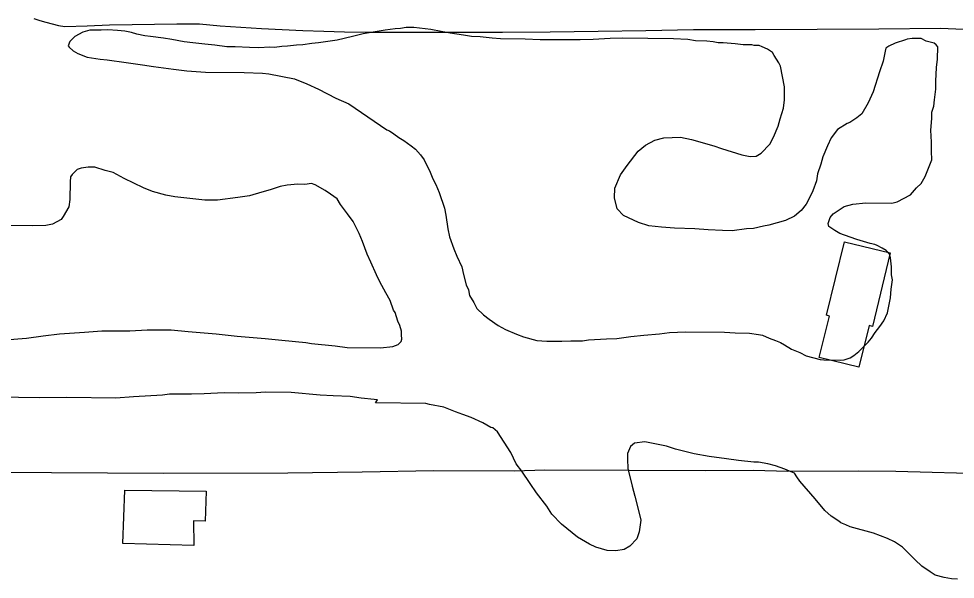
# Model space of a CAD drawing. Extents: x 3329332 to 3367211, y 631066 to 656469.
# Drawn here: x 3351117 to 3352177, y 653476 to 654110 of the extents above; entities that cross this region are included whole.
import ezdxf

# ---------------------------------------------------------------- set-up
doc = ezdxf.new("R2010")
doc.units = 0
for name, color, linetype in [('V-BLDG-OTLN', 7, 'Continuous'), ('V-SITE-VEGE', 7, 'Continuous'), ('V-TOPO-SHOR', 7, 'Continuous')]:
    doc.layers.add(name, color=color, linetype=linetype)

msp = doc.modelspace()

# ---------------------------------------------------------------- linework, layer by layer
at = {"layer": 'V-BLDG-OTLN'}
for points in [[(3352103.6, 653845.3), (3352083.3, 653762.2), (3352079.5, 653763.1), (3352068, 653716.1), (3352023.2, 653727.1), (3352034.7, 653773.9), (3352031.5, 653774.7), (3352051.8, 653857.9)], [(3351234.9, 653516.3), (3351237.1, 653577), (3351329.4, 653575.8), (3351328, 653541.7), (3351315, 653542), (3351315.2, 653514.2)]]:
    msp.add_lwpolyline(points, close=True, dxfattribs=at)
at = {"layer": 'V-SITE-VEGE'}
for p, q in [((3351555.7, 654100.4), (3351549.4, 654099.3)), ((3351564.2, 654100.3), (3351555.7, 654100.4)), ((3351180.7, 654090.3), (3351175, 654084.7)), ((3351189.8, 654095.3), (3351180.7, 654090.3)), ((3351197.8, 654097.5), (3351189.8, 654095.3)), ((3351210.3, 654097.3), (3351197.8, 654097.5)), ((3351218.2, 654097.8), (3351210.3, 654097.3)), ((3351228.9, 654097.1), (3351218.2, 654097.8)), ((3351237.4, 654096.4), (3351228.9, 654097.1)), ((3351244.8, 654094.6), (3351237.4, 654096.4)), ((3351251, 654092.9), (3351244.8, 654094.6)), ((3351260, 654091), (3351251, 654092.9)), ((3351266.2, 654090.4), (3351260, 654091)), ((3351280.9, 654088.5), (3351266.2, 654090.4)), ((3351495, 654090.4), (3351477.4, 654086.1)), ((3351506.9, 654093.1), (3351495, 654090.4)), ((3351531.9, 654097.3), (3351506.9, 654093.1)), ((3351543.2, 654098.8), (3351531.9, 654097.3)), ((3351549.4, 654099.3), (3351543.2, 654098.8)), ((3351583.4, 654098.3), (3351564.2, 654100.3)), ((3351595.3, 654095.9), (3351583.4, 654098.3)), ((3351605.4, 654094.1), (3351595.3, 654095.9)), ((3351620.7, 654091.6), (3351605.4, 654094.1)), ((3351629.7, 654090.4), (3351620.7, 654091.6)), ((3351639.3, 654089.7), (3351629.7, 654090.4)), ((3351652.9, 654088.4), (3351639.3, 654089.7)), ((3351175, 654084.7), (3351173.2, 654079.7)), ((3351173.2, 654079.7), (3351174.3, 654078)), ((3351290.5, 654086.7), (3351280.9, 654088.5)), ((3351304.6, 654084.3), (3351290.5, 654086.7)), ((3351314.3, 654083), (3351304.6, 654084.3)), ((3351327.8, 654081.7), (3351314.3, 654083)), ((3351339.1, 654080.4), (3351327.8, 654081.7)), ((3351352.7, 654078.6), (3351339.1, 654080.4)), ((3351421.2, 654079.4), (3351415, 654078.9)), ((3351431.4, 654080.4), (3351421.2, 654079.4)), ((3351438.8, 654080.9), (3351431.4, 654080.4)), ((3351449, 654082.5), (3351438.8, 654080.9)), ((3351456.4, 654082.9), (3351449, 654082.5)), ((3351477.4, 654086.1), (3351456.4, 654082.9)), ((3351662.5, 654087.7), (3351652.9, 654088.4)), ((3351690.3, 654087.4), (3351662.5, 654087.7)), ((3351707.2, 654086.6), (3351690.3, 654087.4)), ((3351732.2, 654086.3), (3351707.2, 654086.6)), ((3351752.5, 654086.6), (3351732.2, 654086.3)), ((3351767.3, 654087), (3351752.5, 654086.6)), ((3351786.5, 654087.9), (3351767.3, 654087)), ((3351800.1, 654088.3), (3351786.5, 654087.9)), ((3351858.4, 654087.5), (3351800.1, 654088.3)), ((3351874.3, 654086.8), (3351858.4, 654087.5)), ((3351883.3, 654085.5), (3351874.3, 654086.8)), ((3351895.8, 654084.8), (3351883.3, 654085.5)), ((3351903.1, 654084.2), (3351895.8, 654084.8)), ((3351908.8, 654083), (3351903.1, 654084.2)), ((3351914.4, 654082.9), (3351908.8, 654083)), ((3351923.5, 654082.2), (3351914.4, 654082.9)), ((3351928, 654082.1), (3351923.5, 654082.2)), ((3351937.1, 654080.9), (3351928, 654082.1)), ((3351946.7, 654080.8), (3351937.1, 654080.9)), ((3351949.5, 654080.2), (3351946.7, 654080.8)), ((3351955.2, 654080.1), (3351949.5, 654080.2)), ((3351958.5, 654078.4), (3351955.2, 654080.1)), ((3352101.8, 654079.4), (3352098.4, 654077.2)), ((3352109.2, 654082.7), (3352101.8, 654079.4)), ((3352120.6, 654086.5), (3352109.2, 654082.7)), ((3352122.8, 654087.1), (3352120.6, 654086.5)), ((3352128.5, 654088.1), (3352122.8, 654087.1)), ((3352138.7, 654088), (3352128.5, 654088.1)), ((3352144.3, 654085.1), (3352138.7, 654088)), ((3352153.4, 654082.7), (3352144.3, 654085.1)), ((3352155.6, 654081), (3352153.4, 654082.7)), ((3352157.3, 654078.7), (3352155.6, 654081)), ((3351174.3, 654078), (3351178.8, 654073.9)), ((3351178.8, 654073.9), (3351183.9, 654071)), ((3351183.9, 654071), (3351194.6, 654066.9)), ((3351362.3, 654078.4), (3351352.7, 654078.6)), ((3351378.2, 654077.7), (3351362.3, 654078.4)), ((3351388.9, 654077.5), (3351378.2, 654077.7)), ((3351401.4, 654078), (3351388.9, 654077.5)), ((3351406.5, 654077.9), (3351401.4, 654078)), ((3351415, 654078.9), (3351406.5, 654077.9)), ((3351964.7, 654076), (3351958.5, 654078.4)), ((3351967, 654074.3), (3351964.7, 654076)), ((3351970.4, 654072), (3351967, 654074.3)), ((3351972, 654068.6), (3351970.4, 654072)), ((3351977.6, 654060.6), (3351972, 654068.6)), ((3352097.8, 654073.8), (3352095.4, 654062.5)), ((3352098.4, 654077.2), (3352097.8, 654073.8)), ((3352157.1, 654064.6), (3352157.3, 654078.7)), ((3351194.6, 654066.9), (3351209.3, 654064.5)), ((3351209.3, 654064.5), (3351217.2, 654063.8)), ((3351217.2, 654063.8), (3351238.7, 654060.7)), ((3351238.7, 654060.7), (3351257.3, 654058.2)), ((3351257.3, 654058.2), (3351269.8, 654056.4)), ((3351979.2, 654056.6), (3351977.6, 654060.6)), ((3352095.4, 654062.5), (3352091.2, 654050.1)), ((3352155.9, 654055), (3352157.1, 654064.6)), ((3351269.8, 654056.4), (3351292.4, 654053.3)), ((3351292.4, 654053.3), (3351307.6, 654051.4)), ((3351307.6, 654051.4), (3351328.6, 654050)), ((3351328.6, 654050), (3351372.2, 654049.4)), ((3351372.2, 654049.4), (3351393.1, 654048.6)), ((3351393.1, 654048.6), (3351400.4, 654048)), ((3351400.4, 654048), (3351429.3, 654042.5)), ((3351984, 654033.3), (3351979.2, 654056.6)), ((3352091.2, 654050.1), (3352084.2, 654027.5)), ((3352155.1, 654039.7), (3352155.9, 654055)), ((3351429.3, 654042.5), (3351443.3, 654036.7)), ((3352155, 654030.6), (3352155.1, 654039.7)), ((3351443.3, 654036.7), (3351456.3, 654030.8)), ((3351456.3, 654030.8), (3351476, 654020.4)), ((3351983.8, 654018.6), (3351984, 654033.3)), ((3352084.2, 654027.5), (3352078.4, 654015.2)), ((3352153.7, 654018.7), (3352155, 654030.6)), ((3351476, 654020.4), (3351490.6, 654014)), ((3351982.6, 654009), (3351983.8, 654018.6)), ((3352153, 654011.4), (3352153.7, 654018.7)), ((3351490.6, 654014), (3351533.8, 653984.6)), ((3351979, 653997.1), (3351982.6, 654009)), ((3352078.4, 654015.2), (3352071.4, 654002.8)), ((3352150.7, 654004.6), (3352153, 654011.4)), ((3351976.7, 653988.7), (3351979, 653997.1)), ((3352065.7, 653998.3), (3352057.7, 653992.8)), ((3352071.4, 654002.8), (3352065.7, 653998.3)), ((3352149.3, 653984.3), (3352150.6, 653997.3)), ((3352150.6, 653997.3), (3352150.7, 654004.6)), ((3351533.8, 653984.6), (3351536.7, 653983.4)), ((3351971.4, 653976.3), (3351976.7, 653988.7)), ((3352044, 653985), (3352036.5, 653975.5)), ((3352054.8, 653991.7), (3352044, 653985)), ((3352057.7, 653992.8), (3352054.8, 653991.7)), ((3352150.3, 653970.7), (3352149.3, 653984.3)), ((3351536.7, 653983.4), (3351541.7, 653980)), ((3351541.7, 653980), (3351547.3, 653975.9)), ((3351547.3, 653975.9), (3351552.9, 653972.5)), ((3351837.2, 653972.9), (3351847.4, 653975.6)), ((3351847.4, 653975.6), (3351866.1, 653976.5)), ((3351866.1, 653976.5), (3351878.5, 653973.5)), ((3351878.5, 653973.5), (3351903.9, 653966.4)), ((3351967.4, 653968.4), (3351971.4, 653976.3)), ((3352036.5, 653975.5), (3352032.5, 653966.5)), ((3351552.9, 653972.5), (3351561.4, 653966.7)), ((3351561.4, 653966.7), (3351566.4, 653962.7)), ((3351566.4, 653962.7), (3351572, 653956.4)), ((3351818.4, 653960.6), (3351826.4, 653967.3)), ((3351826.4, 653967.3), (3351837.2, 653972.9)), ((3351903.9, 653966.4), (3351912.4, 653963.4)), ((3351912.4, 653963.4), (3351935.5, 653956.4)), ((3351957.6, 653958.3), (3351967.4, 653968.4)), ((3352032.5, 653966.5), (3352027.2, 653954.1)), ((3352150.1, 653960.5), (3352150.3, 653970.7)), ((3351572, 653956.4), (3351575.9, 653950.7)), ((3351805.7, 653944.4), (3351818.4, 653960.6)), ((3351935.5, 653956.4), (3351945.1, 653954.5)), ((3351945.1, 653954.5), (3351951.9, 653955)), ((3351951.9, 653955), (3351957.6, 653958.3)), ((3352027.2, 653954.1), (3352024.8, 653945.6)), ((3352150.6, 653950.8), (3352150.1, 653960.5)), ((3351187.9, 653941.3), (3351183.4, 653939.7)), ((3351195.9, 653942.4), (3351187.9, 653941.3)), ((3351203.2, 653942.3), (3351195.9, 653942.4)), ((3351215.1, 653938.7), (3351203.2, 653942.3)), ((3351575.9, 653950.7), (3351580.3, 653942.1)), ((3351580.3, 653942.1), (3351582, 653938.7)), ((3351798.2, 653933.7), (3351805.7, 653944.4)), ((3352024.8, 653945.6), (3352021.3, 653934.9)), ((3352143, 653931.7), (3352150.6, 653950.8)), ((3351175.9, 653931.3), (3351175.3, 653925.6)), ((3351177.6, 653934.1), (3351175.9, 653931.3)), ((3351183.4, 653939.7), (3351177.6, 653934.1)), ((3351224.1, 653936.4), (3351215.1, 653938.7)), ((3351236.5, 653929.4), (3351224.1, 653936.4)), ((3351582, 653938.7), (3351585.8, 653929)), ((3351791.8, 653918.5), (3351798.2, 653933.7)), ((3352021.3, 653934.9), (3352020.1, 653927)), ((3352138.4, 653923.8), (3352143, 653931.7)), ((3351175.3, 653925.6), (3351175, 653905.8)), ((3351258.4, 653918.9), (3351236.5, 653929.4)), ((3351413, 653920.4), (3351401.6, 653916.6)), ((3351421, 653922), (3351413, 653920.4)), ((3351432.9, 653923), (3351421, 653922)), ((3351440.8, 653922.9), (3351432.9, 653923)), ((3351448.7, 653923.9), (3351440.8, 653922.9)), ((3351452.7, 653922.2), (3351448.7, 653923.9)), ((3351463.9, 653915.8), (3351452.7, 653922.2)), ((3351585.8, 653929), (3351589.1, 653922.7)), ((3351589.1, 653922.7), (3351593, 653913.6)), ((3352020.1, 653927), (3352016, 653915.7)), ((3352133.2, 653918.8), (3352138.4, 653923.8)), ((3351268.6, 653914.8), (3351258.4, 653918.9)), ((3351283.8, 653910.7), (3351268.6, 653914.8)), ((3351294, 653908.9), (3351283.8, 653910.7)), ((3351378.3, 653910.1), (3351365.3, 653908)), ((3351392.5, 653913.9), (3351378.3, 653910.1)), ((3351401.6, 653916.6), (3351392.5, 653913.9)), ((3351470.1, 653911.8), (3351463.9, 653915.8)), ((3351477.4, 653906.6), (3351470.1, 653911.8)), ((3351593, 653913.6), (3351599, 653896)), ((3351791.6, 653907.8), (3351791.8, 653918.5)), ((3352016, 653915.7), (3352013, 653909)), ((3352111.5, 653903.2), (3352126.3, 653910.9)), ((3352126.3, 653910.9), (3352133.2, 653918.8)), ((3351175, 653905.8), (3351173.8, 653897.3)), ((3351314.3, 653906.4), (3351294, 653908.9)), ((3351327.9, 653905.1), (3351314.3, 653906.4)), ((3351342, 653904.9), (3351327.9, 653905.1)), ((3351365.3, 653908), (3351342, 653904.9)), ((3351481.3, 653900.3), (3351477.4, 653906.6)), ((3351489.1, 653889.5), (3351481.3, 653900.3)), ((3351794.3, 653895.3), (3351791.6, 653907.8)), ((3352008.4, 653900.5), (3352002.7, 653893.2)), ((3352013, 653909), (3352008.4, 653900.5)), ((3352051.4, 653897.7), (3352061.1, 653900.4)), ((3352061.1, 653900.4), (3352075.8, 653901.9)), ((3352075.8, 653901.9), (3352105.2, 653901.6)), ((3352105.2, 653901.6), (3352111.5, 653903.2)), ((3351173.8, 653897.3), (3351167.4, 653886.7)), ((3351495.8, 653880.9), (3351489.1, 653889.5)), ((3351599, 653896), (3351600.6, 653888.1)), ((3351801.6, 653887.8), (3351794.3, 653895.3)), ((3352002.7, 653893.2), (3351995.2, 653887.1)), ((3352035.4, 653885.5), (3352038.8, 653889.4)), ((3352038.8, 653889.4), (3352051.4, 653897.7)), ((3351155.4, 653877.8), (3351148, 653876.2)), ((3351165.1, 653883.3), (3351155.4, 653877.8)), ((3351167.4, 653886.7), (3351165.1, 653883.3)), ((3351502.4, 653867.2), (3351495.8, 653880.9)), ((3351600.6, 653888.1), (3351602.7, 653872.7)), ((3351818.5, 653879.7), (3351801.6, 653887.8)), ((3351830.3, 653876.1), (3351818.5, 653879.7)), ((3351985, 653882.1), (3351966.2, 653876.7)), ((3351995.2, 653887.1), (3351985, 653882.1)), ((3352033.1, 653878.7), (3352035.4, 653885.5)), ((3352034.1, 653875.3), (3352033.1, 653878.7)), ((3351133.3, 653875.8), (3351099.9, 653876.2)), ((3351148, 653876.2), (3351133.3, 653875.8)), ((3351506.2, 653858.1), (3351502.4, 653867.2)), ((3351602.7, 653872.7), (3351604.8, 653863.7)), ((3351844.5, 653874.3), (3351830.3, 653876.1)), ((3351859.2, 653873.5), (3351844.5, 653874.3)), ((3351882.4, 653872.7), (3351859.2, 653873.5)), ((3351897.6, 653871.3), (3351882.4, 653872.7)), ((3351913.5, 653870.6), (3351897.6, 653871.3)), ((3351924.8, 653870.4), (3351913.5, 653870.6)), ((3351940.7, 653872.5), (3351924.8, 653870.4)), ((3351948.6, 653873), (3351940.7, 653872.5)), ((3351960, 653875.7), (3351948.6, 653873)), ((3351966.2, 653876.7), (3351960, 653875.7)), ((3352040.9, 653870.7), (3352034.1, 653875.3)), ((3352046.5, 653867.2), (3352040.9, 653870.7)), ((3352058.3, 653863.1), (3352046.5, 653867.2)), ((3351511.7, 653843.9), (3351506.2, 653858.1)), ((3351604.8, 653863.7), (3351609.7, 653850)), ((3352065.7, 653860.7), (3352058.3, 653863.1)), ((3352080.9, 653856), (3352065.7, 653860.7)), ((3351609.7, 653850), (3351613, 653841.5)), ((3352086, 653854.8), (3352080.9, 653856)), ((3352088.8, 653853.7), (3352086, 653854.8)), ((3352094.4, 653850.8), (3352088.8, 653853.7)), ((3352098.9, 653847.9), (3352094.4, 653850.8)), ((3352102.8, 653843.9), (3352098.9, 653847.9)), ((3351515.6, 653834.8), (3351511.7, 653843.9)), ((3351613, 653841.5), (3351618.5, 653829.5)), ((3352103.9, 653839.9), (3352102.8, 653843.9)), ((3352104.9, 653829.7), (3352103.9, 653839.9)), ((3351522.2, 653820.5), (3351515.6, 653834.8)), ((3351618.5, 653829.5), (3351620.7, 653821)), ((3352104.8, 653820.6), (3352104.9, 653829.7)), ((3351526, 653812.6), (3351522.2, 653820.5)), ((3351620.7, 653821), (3351623.4, 653809.1)), ((3352104.6, 653804.2), (3352105.9, 653814.9)), ((3352105.9, 653814.9), (3352104.8, 653820.6)), ((3351532.7, 653800), (3351526, 653812.6)), ((3351623.4, 653809.1), (3351626.1, 653803.4)), ((3352103.9, 653794.6), (3352104.6, 653804.2)), ((3351537.7, 653791.5), (3351532.7, 653800)), ((3351626.1, 653803.4), (3351627.2, 653797.1)), ((3351627.2, 653797.1), (3351632.2, 653789.1)), ((3352100.3, 653777.6), (3352103.9, 653794.6)), ((3351541.5, 653780.7), (3351537.7, 653791.5)), ((3351632.2, 653789.1), (3351635.5, 653782.3)), ((3351543.2, 653777.8), (3351541.5, 653780.7)), ((3351546.4, 653768.1), (3351543.2, 653777.8)), ((3351635.5, 653782.3), (3351643.3, 653775.4)), ((3351643.3, 653775.4), (3351649.5, 653770.2)), ((3352096.2, 653768.6), (3352100.3, 653777.6)), ((3351548.6, 653763), (3351546.4, 653768.1)), ((3351550.3, 653756.8), (3351548.6, 653763)), ((3351649.5, 653770.2), (3351659.6, 653763.3)), ((3351659.6, 653763.3), (3351668.1, 653758.7)), ((3352086.4, 653755.2), (3352091.6, 653761.9)), ((3352091.6, 653761.9), (3352096.2, 653768.6)), ((3351126.1, 653749), (3351144.8, 653751.6)), ((3351144.8, 653751.6), (3351163.5, 653753.7)), ((3351163.5, 653753.7), (3351191.8, 653755.6)), ((3351191.8, 653755.6), (3351211.1, 653757)), ((3351211.1, 653757), (3351242.8, 653757.2)), ((3351242.8, 653757.2), (3351262.6, 653758.1)), ((3351262.6, 653758.1), (3351289.8, 653758.3)), ((3351289.8, 653758.3), (3351309, 653756.4)), ((3351309, 653756.4), (3351340.7, 653753.7)), ((3351340.7, 653753.7), (3351364.5, 653751.2)), ((3351364.5, 653751.2), (3351396.1, 653748.5)), ((3351550.2, 653752.8), (3351550.3, 653756.8)), ((3351550.7, 653747.7), (3351550.2, 653752.8)), ((3351668.1, 653758.7), (3351680.4, 653753.4)), ((3351680.4, 653753.4), (3351688.3, 653750.5)), ((3351794.2, 653748.6), (3351810.1, 653750.7)), ((3351810.1, 653750.7), (3351824.8, 653752.2)), ((3351824.8, 653752.2), (3351842.4, 653753.7)), ((3351842.4, 653753.7), (3351853.7, 653755.2)), ((3351853.7, 653755.2), (3351871.9, 653756.1)), ((3351871.9, 653756.1), (3351916, 653755.6)), ((3351916, 653755.6), (3351927.9, 653754.9)), ((3351927.9, 653754.9), (3351944.3, 653754.7)), ((3351944.3, 653754.7), (3351954.5, 653752.9)), ((3351954.5, 653752.9), (3351959, 653752.2)), ((3351959, 653752.2), (3351966.3, 653748.7)), ((3352082.4, 653749), (3352086.4, 653755.2)), ((3351101.7, 653747.1), (3351126.1, 653749)), ((3351396.1, 653748.5), (3351414.8, 653746.6)), ((3351414.8, 653746.6), (3351442, 653744)), ((3351442, 653744), (3351448.7, 653742.7)), ((3351448.7, 653742.7), (3351475.3, 653740.1)), ((3351475.3, 653740.1), (3351488.9, 653738.3)), ((3351540.4, 653739.3), (3351546.7, 653741.5)), ((3351546.7, 653741.5), (3351550.1, 653744.9)), ((3351550.1, 653744.9), (3351550.7, 653747.7)), ((3351688.3, 653750.5), (3351703.6, 653746.4)), ((3351703.6, 653746.4), (3351714.9, 653745.6)), ((3351714.9, 653745.6), (3351731.9, 653745.4)), ((3351731.9, 653745.4), (3351742.1, 653745.9)), ((3351742.1, 653745.9), (3351755.1, 653745.7)), ((3351755.1, 653745.7), (3351761.9, 653746.8)), ((3351761.9, 653746.8), (3351782.3, 653748.2)), ((3351782.3, 653748.2), (3351794.2, 653748.6)), ((3351966.3, 653748.7), (3351973.6, 653746.4)), ((3351973.6, 653746.4), (3351979.3, 653744)), ((3351979.3, 653744), (3351983.8, 653741.2)), ((3351983.8, 653741.2), (3351991.6, 653736.5)), ((3352072.1, 653737.8), (3352078.4, 653744.5)), ((3352078.4, 653744.5), (3352082.4, 653749)), ((3351488.9, 653738.3), (3351526.8, 653737.8)), ((3351526.8, 653737.8), (3351540.4, 653739.3)), ((3351991.6, 653736.5), (3352001.2, 653732.5)), ((3352001.2, 653732.5), (3352008.5, 653729)), ((3352058.3, 653726.6), (3352062.3, 653729.4)), ((3352062.3, 653729.4), (3352068.1, 653733.9)), ((3352068.1, 653733.9), (3352072.1, 653737.8)), ((3352008.5, 653729), (3352024.3, 653724.8)), ((3352024.3, 653724.8), (3352028.3, 653724.2)), ((3352028.3, 653724.2), (3352047, 653724)), ((3352047, 653724), (3352051.5, 653724.5)), ((3352051.5, 653724.5), (3352058.3, 653726.6)), ((3351396.5, 653687.9), (3351385.8, 653686.9)), ((3351425.4, 653687.5), (3351396.5, 653687.9)), ((3351458.2, 653684.3), (3351425.4, 653687.5)), ((3351140.5, 653681.5), (3351038, 653682.8)), ((3351171.7, 653681.7), (3351140.5, 653681.5)), ((3351227.1, 653681), (3351171.7, 653681.7)), ((3351247, 653682.4), (3351227.1, 653681)), ((3351279.8, 653684.3), (3351247, 653682.4)), ((3351287.8, 653685.3), (3351279.8, 653684.3)), ((3351312.7, 653685.6), (3351287.8, 653685.3)), ((3351326.9, 653685.9), (3351312.7, 653685.6)), ((3351349.5, 653686.8), (3351326.9, 653685.9)), ((3351365.4, 653686.6), (3351349.5, 653686.8)), ((3351385.8, 653686.9), (3351365.4, 653686.6)), ((3351472.9, 653683.6), (3351458.2, 653684.3)), ((3351492.1, 653682.7), (3351472.9, 653683.6)), ((3351504.6, 653680.9), (3351492.1, 653682.7)), ((3351519.3, 653679.6), (3351504.6, 653680.9)), ((3351523.2, 653679), (3351519.3, 653679.6)), ((3351520.9, 653675.6), (3351523.2, 653679)), ((3351578.1, 653674.9), (3351520.9, 653675.6)), ((3351582.1, 653673.7), (3351578.1, 653674.9)), ((3351598.4, 653670.7), (3351582.1, 653673.7)), ((3351611.4, 653665.4), (3351598.4, 653670.7)), ((3351619.9, 653662.5), (3351611.4, 653665.4)), ((3351629.4, 653659), (3351619.9, 653662.5)), ((3351642.4, 653653.1), (3351629.4, 653659)), ((3351651.4, 653647.9), (3351642.4, 653653.1)), ((3351653.6, 653647.3), (3351651.4, 653647.9)), ((3351659.2, 653642.7), (3351653.6, 653647.3)), ((3351674.2, 653619.3), (3351659.2, 653642.7)), ((3351809.6, 653626.1), (3351806.2, 653618.2)), ((3351814.2, 653630), (3351809.6, 653626.1)), ((3351825.6, 653631.6), (3351814.2, 653630)), ((3351850.4, 653626.8), (3351825.6, 653631.6)), ((3351860.6, 653623.2), (3351850.4, 653626.8)), ((3351680.3, 653606.8), (3351674.2, 653619.3)), ((3351806.2, 653618.2), (3351806.1, 653612)), ((3351881.5, 653617.9), (3351860.6, 653623.2)), ((3351898.4, 653614.8), (3351881.5, 653617.9)), ((3351918.2, 653612.3), (3351898.4, 653614.8)), ((3351686.4, 653598.2), (3351680.3, 653606.8)), ((3351806.1, 653612), (3351806.5, 653601.3)), ((3351931.8, 653610.5), (3351918.2, 653612.3)), ((3351949.3, 653608.5), (3351931.8, 653610.5)), ((3351954.4, 653608.5), (3351949.3, 653608.5)), ((3351965.1, 653606.6), (3351954.4, 653608.5)), ((3351973.6, 653604.3), (3351965.1, 653606.6)), ((3351984.3, 653600.7), (3351973.6, 653604.3)), ((3351695.9, 653584.5), (3351686.4, 653598.2)), ((3351806.5, 653601.3), (3351811.4, 653581.4)), ((3351989.4, 653598.4), (3351984.3, 653600.7)), ((3351995, 653596.1), (3351989.4, 653598.4)), ((3351997.8, 653592.1), (3351995, 653596.1)), ((3352001.1, 653586.9), (3351997.8, 653592.1)), ((3351703.1, 653573.7), (3351695.9, 653584.5)), ((3351811.4, 653581.4), (3351814.6, 653570)), ((3352018.4, 653566.9), (3352001.1, 653586.9)), ((3351714.8, 653558.8), (3351703.1, 653573.7)), ((3351814.6, 653570), (3351818.9, 653552.4)), ((3352029.6, 653553.7), (3352018.4, 653566.9)), ((3351720.4, 653549.7), (3351714.8, 653558.8)), ((3351731.5, 653538.2), (3351720.4, 653549.7)), ((3351818.9, 653552.4), (3351821.1, 653542.8)), ((3352036.8, 653547.4), (3352029.6, 653553.7)), ((3351821.1, 653542.8), (3351819.2, 653529.8)), ((3352045.3, 653541.7), (3352036.8, 653547.4)), ((3352047.5, 653539.9), (3352045.3, 653541.7)), ((3352053.1, 653537.6), (3352047.5, 653539.9)), ((3351749.5, 653523.8), (3351731.5, 653538.2)), ((3351819.2, 653529.8), (3351816.8, 653521.9)), ((3352058.2, 653535.3), (3352053.1, 653537.6)), ((3352084.7, 653528.1), (3352058.2, 653535.3)), ((3352100.5, 653522.3), (3352084.7, 653528.1)), ((3351763, 653515.7), (3351749.5, 653523.8)), ((3351816.8, 653521.9), (3351808.8, 653513.5)), ((3352108.4, 653518.2), (3352100.5, 653522.3)), ((3352117.4, 653512.4), (3352108.4, 653518.2)), ((3351770.3, 653512.2), (3351763, 653515.7)), ((3351783.3, 653508.7), (3351770.3, 653512.2)), ((3351792.9, 653508), (3351783.3, 653508.7)), ((3351802.5, 653509.6), (3351792.9, 653508)), ((3351808.8, 653513.5), (3351802.5, 653509.6)), ((3352121.9, 653507.9), (3352117.4, 653512.4)), ((3352131.9, 653498.1), (3352121.9, 653507.9)), ((3352139.2, 653490.7), (3352131.9, 653498.1)), ((3352148.7, 653484.3), (3352139.2, 653490.7)), ((3352154.4, 653480.8), (3352148.7, 653484.3)), ((3352164.5, 653477.9), (3352154.4, 653480.8)), ((3352173, 653476.6), (3352164.5, 653477.9)), ((3352179.8, 653476), (3352173, 653476.6))]:
    msp.add_line(p, q, dxfattribs=at)
at = {"layer": 'V-TOPO-SHOR'}
for points in [[(3351134.1, 654110.7), (3351141, 654108.4), (3351148, 654106.4), (3351155.1, 654104.5), (3351162.2, 654102.8), (3351169.3, 654101.4)], [(3351169.3, 654101.4), (3351194.7, 654102.4), (3351220, 654103.3), (3351245.4, 654103.9), (3351270.8, 654104.3), (3351296.2, 654104.5), (3351321.6, 654104.5), (3351345, 654102.5), (3351368.4, 654100.8), (3351391.9, 654099.3), (3351415.4, 654098), (3351438.8, 654097), (3351462.3, 654096.1), (3351485.8, 654095.5), (3351509.3, 654095.2), (3351532.8, 654095), (3351556.3, 654095.1), (3351610.4, 654095.1), (3351664.5, 654095.3), (3351718.6, 654095.7), (3351772.8, 654096.3), (3351826.9, 654097.2), (3351881, 654098.2), (3351950.8, 654098.2), (3352020.7, 654098.4), (3352090.5, 654098.9), (3352160.4, 654099.8), (3352212.6, 654097.5)], [(3351421.6, 653596.3), (3351505.8, 653597.6), (3351586.8, 653599), (3351678.3, 653598.8), (3351712.6, 653599.9), (3351808, 653599.6), (3351894.2, 653599), (3351948.7, 653599.3), (3351987.7, 653598.4), (3352067.2, 653598.8), (3352109.7, 653598.3), (3352219.5, 653595.5), (3352262.4, 653595.4), (3352259.7, 653646.5), (3352257.4, 653694.3), (3352255.8, 653764.2), (3352254.1, 653819.6), (3352251.9, 653877.5), (3352251.4, 653946.9), (3352248.5, 654028.4), (3352247.5, 654096.1)], [(3350954.5, 653598.8), (3351051.3, 653597.6), (3351090.6, 653597.1), (3351280.9, 653596.1), (3351421.6, 653596.3)]]:
    msp.add_lwpolyline(points, dxfattribs=at)

doc.saveas('drawing.dxf')
